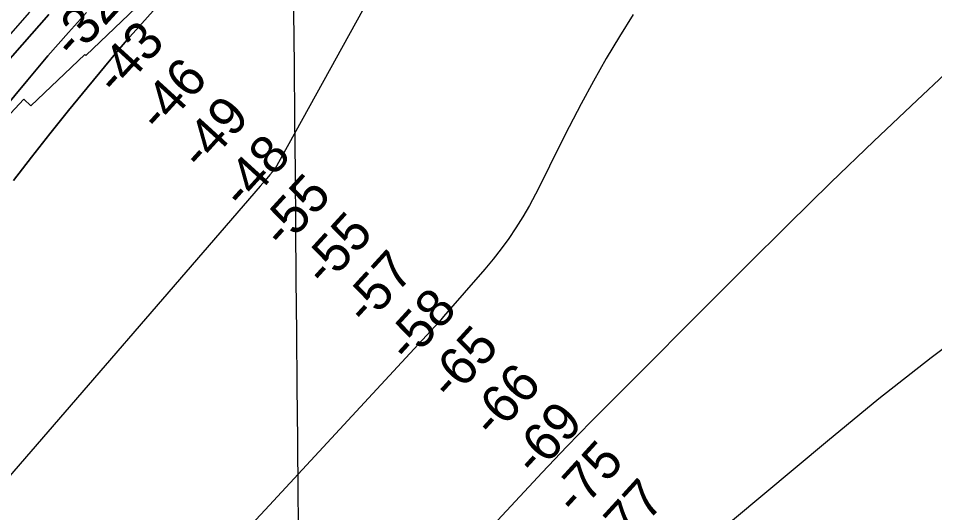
# Model space of a CAD drawing. Extents: x 3598634 to 3636690, y 517270 to 542944.
# Drawn here: x 3607559 to 3609179, y 531213 to 532088 of the extents above; entities that cross this region are included whole.
import ezdxf

# ---------------------------------------------------------------- set-up
doc = ezdxf.new("R2010")
doc.units = 0
for name, color, linetype in [('V-GRID-MAJR', 7, 'Continuous'), ('V-RIVR-RANG', 7, 'Continuous'), ('V-RRAP-RVMT', 7, 'Continuous'), ('V-TOPO-DPTH', 7, 'Continuous'), ('V-TOPO-MAJR', 7, 'Continuous'), ('V-TOPO-MINR', 7, 'Continuous')]:
    doc.layers.add(name, color=color, linetype=linetype)

msp = doc.modelspace()

# ---------------------------------------------------------------- linework, layer by layer
at = {"layer": 'V-GRID-MAJR'}
msp.add_spline([(3608130.468, 522726.087), (3608075.829, 528784.895), (3608021.174, 534845.634), (3607966.518, 540906.389), (3607966.501, 540908.307)], degree=3, dxfattribs=at)
at = {"layer": 'V-RRAP-RVMT'}
for p, q in [((3607678.2800000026, 532021.8490000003), (3607779.1990000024, 532118.7390000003)), ((3607580.9650000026, 531932.7720000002), (3607676.1180000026, 532023.8250000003)), ((3607676.1180000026, 532023.8250000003), (3607678.2800000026, 532021.8490000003)), ((3607487.4350000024, 531857.9720000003), (3607568.711000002, 531944.9840000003)), ((3607568.711000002, 531944.9840000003), (3607580.9650000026, 531932.7720000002))]:
    msp.add_line(p, q, dxfattribs=at)
at = {"layer": 'V-TOPO-DPTH'}
for points in [[(3607550.0200391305, 531800.9497040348), (3607582.0133418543, 531842.4804854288), (3607614.3579020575, 531883.732194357), (3607647.229348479, 531924.5652945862), (3607680.4520523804, 531965.1193223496), (3607733.6897534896, 532029.2607605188), (3607740.6019488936, 532037.4960938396), (3607747.5738588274, 532045.6799866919), (3607754.6353405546, 532053.7867188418), (3607761.756536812, 532061.8420105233), (3608070.940006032, 532407.7299699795)], [(3608070.940006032, 532407.7299699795), (3607761.756536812, 532061.8420105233), (3607754.6353405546, 532053.7867188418), (3607747.5738588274, 532045.6799866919), (3607740.6019488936, 532037.4960938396), (3607733.6897534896, 532029.2607605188), (3607680.4520523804, 531965.1193223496), (3607647.229348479, 531924.5652945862), (3607614.3579020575, 531883.732194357), (3607582.0133418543, 531842.4804854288), (3607550.0200391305, 531800.9497040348)], [(3607295.3812890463, 531733.6500398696), (3607612.8538788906, 532094.702802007)], [(3607612.8538788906, 532094.702802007), (3607295.3812890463, 531733.6500398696)], [(3607333.9318677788, 531688.5359696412), (3607575.6260673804, 531979.2546025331), (3607593.33529273, 532000.3361904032), (3607611.1864625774, 532021.2956291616), (3607629.2505491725, 532042.0718442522), (3607647.456580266, 532062.7259102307), (3607679.1488233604, 532098.3119338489)], [(3607679.1488233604, 532098.3119338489), (3607647.456580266, 532062.7259102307), (3607629.2505491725, 532042.0718442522), (3607611.1864625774, 532021.2956291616), (3607593.33529273, 532000.3361904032), (3607575.6260673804, 531979.2546025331), (3607333.9318677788, 531688.5359696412)]]:
    msp.add_lwpolyline(points, dxfattribs=at)
at = {"layer": 'V-TOPO-MAJR'}
msp.add_lwpolyline([(3608433.683932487, 532584.5677677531), (3608012.1101972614, 531821.0103381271), (3608003.6725849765, 531810.9905687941), (3607995.171779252, 531801.0243568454), (3607986.628844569, 531791.0938498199), (3607508.756801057, 531239.1439093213)], dxfattribs=at)
at = {"layer": 'V-TOPO-MINR'}
for points in [[(3608070.940006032, 532407.7299699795), (3607761.756536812, 532061.8420105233), (3607754.6353405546, 532053.7867188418), (3607747.5738588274, 532045.6799866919), (3607740.6019488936, 532037.4960938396), (3607733.6897534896, 532029.2607605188), (3607680.4520523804, 531965.1193223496), (3607647.229348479, 531924.5652945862), (3607614.3579020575, 531883.732194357), (3607582.0133418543, 531842.4804854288), (3607550.0200391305, 531800.9497040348)], [(3607578.7361177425, 532098.8965979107), (3606921.1444732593, 531348.1452564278)], [(3607612.8538788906, 532094.702802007), (3607295.3812890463, 531733.6500398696)], [(3607679.1488233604, 532098.3119338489), (3607647.456580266, 532062.7259102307), (3607629.2505491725, 532042.0718442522), (3607611.1864625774, 532021.2956291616), (3607593.33529273, 532000.3361904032), (3607575.6260673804, 531979.2546025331), (3607333.9318677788, 531688.5359696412)], [(3608645.583690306, 532094.5053228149), (3608621.4977309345, 532055.7034709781), (3608598.052431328, 532016.4927699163), (3608575.5265177, 531976.7411424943), (3608553.58422984, 531936.6780595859), (3608532.5173806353, 531896.1477934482), (3608512.034157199, 531855.3060718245), (3608483.68979659, 531797.2237953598), (3608473.2650955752, 531776.8185690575), (3608462.354120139, 531756.68854756), (3608450.713733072, 531736.9713332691), (3608438.5870715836, 531717.5293237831), (3608425.714643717, 531698.5801724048), (3608412.33764871, 531680.0105985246), (3608398.203802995, 531662.0103908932), (3608383.565390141, 531644.3897607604), (3608310.5996447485, 531560.1695509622), (3608303.2129046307, 531551.7294013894), (3608295.770287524, 531543.3393220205), (3608288.2438549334, 531535.0243479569), (3608280.661545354, 531526.759444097), (3607995.07857344, 531218.58539828), (3607946.0455383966, 531166.2476261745)], [(3609294.7903231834, 532080.9609736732), (3609148.0178457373, 531943.0756748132), (3609071.462454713, 531870.4437729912), (3608995.3889604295, 531797.3154751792), (3608920.0383112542, 531723.4425833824), (3608845.1695588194, 531649.0732955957), (3608572.3147521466, 531375.360016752), (3608550.1839672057, 531352.9251161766), (3608528.212194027, 531330.3371589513), (3608506.478938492, 531307.5196167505), (3608484.9046947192, 531284.5490178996), (3607948.9058676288, 530707.8170366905)], [(3609266.6462384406, 531558.3814121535), (3609172.580929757, 531487.6325907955), (3609080.2495779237, 531414.6353340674), (3608989.074197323, 531340.1391204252), (3608764.4786110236, 531152.0660863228)]]:
    msp.add_lwpolyline(points, dxfattribs=at)

# ---------------------------------------------------------------- texts
at = {"layer": 'V-RIVR-RANG'}
for s, p in [('-32', (3607657.2542549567, 532013.6977918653)), ('-43', (3607733.114948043, 531948.478827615)), ('-46', (3607808.9756411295, 531883.2588633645)), ('-49', (3607882.881365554, 531815.8947830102)), ('-48', (3607956.0761922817, 531747.7520240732)), ('-55', (3608027.671499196, 531677.8539883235)), ('-55', (3608101.399499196, 531610.2949883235)), ('-57', (3608174.4166015, 531541.9573097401)), ('-58', (3608249.5663968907, 531475.9576669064)), ('-65', (3608324.005294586, 531409.17934549)), ('-66', (3608398.7996411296, 531342.7898633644)), ('-69', (3608472.706365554, 531275.4257830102)), ('-75', (3608544.8348457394, 531206.1135061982)), ('-77', (3608617.851948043, 531137.774827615))]:
    msp.add_text(s, height=67.00000000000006, rotation=47.6419722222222, dxfattribs=at).set_placement(p)

doc.saveas('drawing.dxf')
